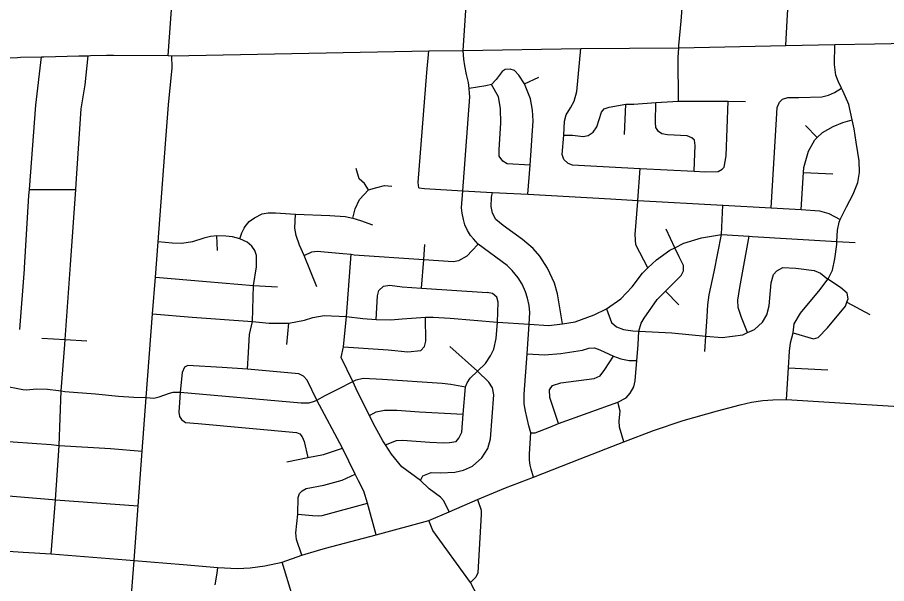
# Model space of a CAD drawing. Extents: x 1755200 to 1902939, y 644115 to 788070.
# Drawn here: x 1874924 to 1882928, y 707300 to 712511 of the extents above; entities that cross this region are included whole.
import ezdxf

# ---------------------------------------------------------------- set-up
doc = ezdxf.new("R2010")
doc.units = 0
doc.layers.add('GM_X_City_Street', color=7, linetype='Continuous')
doc.layers.add('GM_X_US_Route', color=7, linetype='Continuous')

msp = doc.modelspace()

# ---------------------------------------------------------------- linework, layer by layer
at = {"layer": 'GM_X_City_Street'}
for points in [[(1879029, 712206.7), (1879107.1, 713403.8), (1879113.2, 713534.9), (1879141.8, 714032.3), (1879169.6, 714501), (1879197.4, 714941.1), (1879221.7, 715369.1), (1879231.2, 715521.9), (1879244.3, 715751), (1879260.8, 716052.2), (1879278.1, 716317), (1879300.7, 716623.4), (1879300.7, 716672), (1879293.7, 716715.4), (1879285.1, 716745), (1879275.5, 716771), (1879258.2, 716803.1), (1879235.6, 716834.4), (1879213, 716859.5), (1879121.1, 716971.3), (1879037.6, 717065.2)], [(1881998.9, 712251.2), (1882012.5, 712480.8), (1882026.8, 712741.1), (1882036.3, 712889.3), (1882029.8, 712951.6), (1882016.7, 712988), (1881962.5, 713055.5)], [(1881012.6, 711739.8), (1881008.3, 712140.9), (1881013.7, 712231), (1881014.9, 712251), (1881036.3, 712477.1), (1881074, 712965.4)], [(1876313.9, 712159.7), (1876351, 712711.6), (1876356.4, 712791.7)], [(1879955.9, 711203.8), (1879939.6, 711249), (1879955.9, 711426.3), (1879963.1, 711554.7), (1879977.6, 711614.4), (1880017.4, 711677.7), (1880050, 711739.2), (1880075.3, 711829.7), (1880111.5, 712225.8)], [(1882005.5, 708992.8), (1882023.6, 709286.8), (1882033.4, 709437.9), (1882043.3, 709515.1), (1882067.9, 709607), (1882076.1, 709691.1), (1882133.8, 709788.2), (1882315.5, 710007.3), (1882387.4, 710102.4), (1882393.2, 710110), (1882428.5, 710183.5), (1882450.4, 710287.3), (1882468.8, 710419.2), (1882470.2, 710448.1), (1882475.3, 710553.4), (1882490.6, 710627.3), (1882501.4, 710650.1), (1882557.1, 710768.3), (1882621.1, 710883.4), (1882663, 710992.8), (1882678.7, 711084.7), (1882674.7, 711191), (1882662.1, 711267.4), (1882647.9, 711363.9), (1882628.2, 711484.5), (1882610.1, 711569.1), (1882580.5, 711707.9), (1882549.9, 711780.6), (1882524.9, 711835.2), (1882512.6, 711860), (1882480.7, 711924.2), (1882459.7, 711978.7), (1882447.6, 712077.2), (1882450.5, 712260.4)], [(1874989.5, 710195.9), (1874990.2, 710205.1), (1875031, 710870.3), (1875035.2, 710926), (1875093.4, 711701.6), (1875146.8, 712146.7)], [(1875274, 708070.5), (1875309.2, 708571), (1875327.7, 709073.2), (1875360.8, 709499.6), (1875364.1, 709546.3), (1875414.2, 710232.8), (1875461.4, 710927.9), (1875468.3, 711028.2), (1875510.8, 711669.2), (1875549.4, 711889.4), (1875577.1, 712158.6)], [(1875999, 707512.6), (1876034.9, 708014), (1876073.8, 708518.4), (1876109.2, 709012), (1876168.6, 709781.4), (1876196.2, 710118.6), (1876219.5, 710443.8), (1876289.3, 711347.6), (1876316.4, 711706.5), (1876348.6, 712046.8), (1876346.1, 712157.6)], [(1878619.2, 710941.5), (1878615.6, 710992.2), (1878693.4, 712003.3), (1878711.4, 712202.3)], [(1879676.6, 708280.5), (1879655.8, 708351.7), (1879645.3, 708390.8), (1879638.4, 708435.1), (1879640.1, 708493.2), (1879651.4, 708685.9), (1879634.9, 708752.8), (1879602.8, 708888.2), (1879590.6, 708953.3), (1879588.9, 709042.7), (1879617.5, 709415.1), (1879637.5, 709685.9), (1879642.7, 709795.3), (1879636.6, 709859.5), (1879621.9, 709928.1), (1879603.7, 709985.4), (1879572.4, 710054.8), (1879535.9, 710113.9), (1879480.4, 710182.5), (1879432.7, 710227.6), (1879167, 710423.8), (1879124.5, 710471.5), (1879096.7, 710502.8), (1879067.2, 710548.8), (1879045.5, 710600.4), (1879030.8, 710650.4), (1879018.6, 710708.5), (1879014.3, 710758), (1879024.7, 710914.2), (1879075, 711573.1), (1879089.8, 711780.5), (1879088.5, 711814), (1879085.4, 711857.8), (1879077.6, 711912.5), (1879060.3, 711985.4), (1879043.7, 712066.1), (1879034.2, 712126), (1879029, 712206.7)], [(1879624.8, 710882.4), (1879644.8, 711149.5), (1879673.7, 711560.2), (1879666.5, 711657.8), (1879650.2, 711762.7), (1879592.3, 711898.4), (1879539.9, 711979.8), (1879501.9, 712023.2), (1879462.1, 712035.9), (1879416.9, 712030.4), (1879387.9, 712014.2), (1879333.7, 711940), (1879288.4, 711893), (1879236, 711880.3), (1879085.4, 711857.8)], [(1879592.3, 711898.4), (1879726.2, 711961.7)], [(1879644.8, 711149.5), (1879433.2, 711164), (1879395.2, 711187.5), (1879359, 711234.6), (1879359, 711294.2), (1879375.3, 711538.4), (1879373.5, 711672.3), (1879353.6, 711779), (1879288.4, 711893)], [(1881864.4, 710758.4), (1881913.3, 711574.3), (1881919.3, 711682.4), (1881942.2, 711732), (1881968.6, 711759.6), (1882016.8, 711772.7), (1882120.6, 711772.8), (1882332.3, 711780.8), (1882392.5, 711795.6), (1882448.8, 711820.6), (1882512.6, 711860)], [(1879955.9, 711426.3), (1880036.3, 711427.7), (1880135, 711415.4), (1880178.4, 711424.5), (1880225.4, 711453.4), (1880258, 711502.3), (1880301.4, 711637.9), (1880328.5, 711670.5), (1880371.9, 711685), (1880526.4, 711711.6), (1880600.5, 711713.5), (1880802.1, 711726.4), (1881012.6, 711739.8), (1881467.2, 711738.5), (1881628.9, 711738)], [(1880513.4, 711432.6), (1880526.4, 711711.6)], [(1881155.7, 711094.7), (1881157.5, 711179.8), (1881166.3, 711331.9), (1881159.2, 711382.2), (1881135.7, 711402.7), (1881090.1, 711419.6), (1880910.6, 711431), (1880858.9, 711440), (1880827.3, 711460.7), (1880804, 711497.2), (1880798.9, 711543.4), (1880802.1, 711726.4)], [(1881413.8, 711114.8), (1881432.1, 711132.5), (1881449.9, 711236.4), (1881467.2, 711738.5)], [(1882139.5, 710742.5), (1882161.6, 711084.3), (1882164.6, 711130.5), (1882207.3, 711280.1), (1882267.1, 711383.1), (1882289.1, 711405.1), (1882336.2, 711452), (1882435, 711506.2), (1882525.5, 711544.6), (1882610.1, 711569.1)], [(1882181.7, 711517), (1882289.1, 711405.1)], [(1879955.9, 711203.8), (1879992.1, 711169.4), (1880033.2, 711155.1), (1880659.3, 711119.1), (1881155.7, 711094.7), (1881255.6, 711089.8), (1881375.4, 711093.5), (1881413.8, 711114.8)], [(1878158.3, 710924.1), (1878120, 710981.6), (1878070.8, 711026.2), (1878044.5, 711120.9)], [(1880729.6, 710204.5), (1880618.4, 710418.4), (1880612.2, 710512.8), (1880635.8, 710817), (1880636.5, 710826.2), (1880659.3, 711119.1)], [(1882161.6, 711084.3), (1882430.9, 711071.3)], [(1878011.4, 710662.3), (1878034.9, 710749.6), (1878075.3, 710834.7), (1878158.3, 710924.1), (1878232.8, 710945.4), (1878305.2, 710964.6), (1878371.2, 710956.1)], [(1878619.2, 710941.5), (1878671.6, 710936.1), (1879024.7, 710914.2), (1879299.3, 710899.9), (1879624.8, 710882.4), (1880386.7, 710839.8), (1880636.5, 710826.2), (1881420.3, 710783.9), (1881864.4, 710758.4), (1882139.5, 710742.5), (1882310.9, 710730.9), (1882394.3, 710707.3), (1882501.4, 710650.1)], [(1875035.2, 710926), (1875461.4, 710927.9)], [(1879943.3, 709691.6), (1879898, 709966.6), (1879869.1, 710064.2), (1879805.8, 710203.5), (1879735.2, 710313.9), (1879673.7, 710382.6), (1879576.1, 710465.8), (1879397, 710596.1), (1879330, 710652.1), (1879299.3, 710708.2), (1879286.6, 710769.7), (1879288.4, 710856.5), (1879299.3, 710899.9)], [(1881255, 709436.2), (1881263.7, 709577.3), (1881274.9, 709758.5), (1881280.9, 709866.6), (1881292.5, 709956.6), (1881340.4, 710168.2), (1881406.5, 710511.3), (1881406.6, 710511.6), (1881420.3, 710783.9)], [(1877012.5, 710570), (1877021.6, 710587.8), (1877058.8, 710631.5), (1877107.8, 710666.6), (1877179.1, 710703.8), (1877233.4, 710713.4), (1877300.4, 710713.4), (1877484.6, 710700.6), (1877801, 710686.6), (1877941.2, 710677.2), (1878011.4, 710662.3), (1878083.8, 710641), (1878194.5, 710600.6)], [(1877680.4, 710031.1), (1877563.3, 710319.6), (1877520.8, 710413.2), (1877492, 710504.8), (1877479.3, 710570.8), (1877484.6, 710700.6)], [(1876973.7, 710473.9), (1876990.7, 710527.1), (1877012.5, 710570)], [(1880977.4, 710391), (1880896.5, 710561.4)], [(1877124.8, 710263.2), (1877124.8, 710318.5), (1877112, 710365.3), (1877083.3, 710406.8), (1877038.6, 710440.9), (1876973.7, 710473.9), (1876905.6, 710489.9), (1876843.8, 710498.4), (1876759.7, 710500.5), (1876702.3, 710495.2), (1876641.6, 710479.2), (1876536.2, 710446.2), (1876438.3, 710430.3), (1876349.9, 710433.2), (1876219.5, 710443.8)], [(1876767.2, 710364.3), (1876759.7, 710500.5)], [(1877265.2, 709696.2), (1877423.9, 709695.9), (1877568.7, 709723.5), (1877645.9, 709747.5), (1877750.1, 709767.6), (1877954, 709757.6), (1878105.1, 709738.4), (1878226.4, 709729.9), (1878362.1, 709725.8), (1878468.1, 709737.9), (1878680.7, 709751.3), (1878753, 709751.3), (1878909.3, 709741.5), (1879344.5, 709704.3), (1879637.5, 709685.9), (1879816.6, 709675.4), (1879943.3, 709691.6), (1880060.8, 709709.7), (1880236.3, 709774.8), (1880348.4, 709829.1), (1880480.5, 709921.3), (1880583.6, 710031.7), (1880679.5, 710156.7), (1880729.6, 710204.5), (1880809.5, 710280.5), (1880930.9, 710368.4), (1880977.4, 710391), (1881061.8, 710432), (1881222.5, 710483.1), (1881406.5, 710511.3), (1881408.6, 710511.6), (1881662.4, 710496.1), (1881693.7, 710494.1), (1882470.2, 710448.1), (1882638.8, 710438)], [(1881647.4, 709609.5), (1881592.1, 709748.4), (1881559.9, 709841.3), (1881557.2, 709909.5), (1881577.2, 710025.4), (1881662.4, 710496.1)], [(1877921.1, 710338.6), (1877996.5, 710332.3), (1878025.9, 710325.6), (1878666.2, 710281.3), (1878935.7, 710263.2), (1878988.2, 710274.1), (1879064.6, 710317), (1879108.9, 710361.3), (1879167, 710423.8)], [(1878644.5, 710019), (1878666.2, 710281.3), (1878675.2, 710420.6)], [(1879651.4, 708685.9), (1879690.2, 708688.3), (1879826.9, 708739.8), (1879906.5, 708772.2), (1880452.7, 708969.8), (1880528.3, 709010.9), (1880566.1, 709051.9), (1880598.9, 709109.4), (1880613.7, 709166.9), (1880626.8, 709354.1), (1880641.4, 709498.1), (1880646.8, 709623.9), (1880668.6, 709695.2), (1880695.7, 709744.1), (1880814.7, 709915.6), (1880891.9, 709992.3), (1881036.4, 710135.9), (1881057.1, 710179.6), (1881058, 710227.6), (1881017.6, 710306.6), (1880977.4, 710391)], [(1877563.3, 710319.6), (1877635.7, 710352.6), (1877685.7, 710357.9), (1877885.8, 710341.5), (1877921.1, 710338.6)], [(1878900.4, 707961.4), (1878851.2, 708061.4), (1878818.8, 708095.2), (1878716, 708172.6), (1878635.8, 708248.6), (1878464.8, 708374.9), (1878369.2, 708491), (1878314.6, 708576), (1878289.6, 708614.8), (1878200.8, 708776.8), (1878166.4, 708845.8), (1878060.3, 709058.1), (1878011.4, 709159.1), (1877904.6, 709379.8), (1877927.9, 709479.6), (1877954, 709757.6), (1877996.5, 710332.3)], [(1877053.1, 709429), (1877062.2, 709592.3), (1877087.6, 709712.9), (1877098.3, 710044.2), (1877124.8, 710215.3), (1877124.8, 710263.2)], [(1874946.5, 709638.2), (1874989.4, 710194), (1874989.5, 710195.9)], [(1880348.4, 709829.1), (1880395.6, 709703.1), (1880440.8, 709664.2), (1880504.2, 709636.9), (1880589.8, 709627.3), (1880646.8, 709623.9), (1880950.7, 709606.4), (1881263.7, 709577.3), (1881413, 709563.5), (1881603.1, 709589.9), (1881647.4, 709609.5), (1881711.8, 709638), (1881785, 709706.7), (1881826.1, 709774.1), (1881845.6, 709855.9), (1881865.5, 710068), (1881884.9, 710145.8), (1881915.4, 710179.3), (1881971.9, 710208.2), (1882091.5, 710204), (1882260.8, 710180.7), (1882318.2, 710155.5), (1882387.4, 710102.4)], [(1876196.2, 710118.6), (1876666, 710080.9), (1877098.3, 710044.2)], [(1882067.9, 709607), (1882253.1, 709551.5), (1882297.3, 709564.7), (1882382.8, 709655.2), (1882550.2, 709854.5), (1882562.4, 709889.1), (1882573.3, 709920.2), (1882564.3, 709972.5), (1882503.4, 710025.7), (1882387.4, 710102.4)], [(1877098.3, 710044.2), (1877319.8, 710030.4)], [(1878226.4, 709729.9), (1878239.2, 709949.2), (1878252, 709998.1), (1878296.7, 710038.6), (1878354.2, 710045), (1878467.5, 710032.5), (1878644.5, 710019), (1879250.5, 709979.2)], [(1878314.6, 708576), (1878413.4, 708616.4), (1878469.3, 708619.4), (1878720.5, 708600.6), (1878848.1, 708594.1), (1878902.1, 708599.1), (1878964.8, 708606.9), (1878989.5, 708638.1), (1879015.8, 708692.3), (1879028.9, 708858.2), (1879049.7, 709111), (1879066, 709149), (1879093.1, 709190.6), (1879161.8, 709253.9), (1879234.2, 709324.4), (1879281.2, 709395), (1879312, 709456.5), (1879331.9, 709554.2), (1879344.5, 709704.3), (1879351.8, 709888.8), (1879337.3, 709935.8), (1879299.3, 709970.2), (1879250.5, 709979.2)], [(1880891.9, 709992.3), (1881013.4, 709865.7)], [(1882562.4, 709889.1), (1882772.3, 709776.1)], [(1876168.6, 709781.4), (1876534.2, 709750.7), (1877087.6, 709712.9), (1877242.8, 709696.2), (1877265.2, 709696.2)], [(1877927.9, 709479.6), (1878337, 709449.7), (1878518.4, 709434.2), (1878639.1, 709445.6), (1878671.6, 709481.8), (1878686.1, 709530.6), (1878680.7, 709751.3)], [(1877403.8, 709499.6), (1877423.9, 709695.9)], [(1875149.5, 709559.9), (1875364.1, 709546.3), (1875564.9, 709533.6)], [(1877044.3, 709271.9), (1877052.9, 709426.9), (1877053.1, 709429)], [(1879161.8, 709253.9), (1878906.4, 709481)], [(1879617.5, 709415.1), (1879778.7, 709405.8), (1879928.9, 709418.2), (1880127.6, 709449.4), (1880185.1, 709465.8), (1880237.6, 709469.1), (1880286.9, 709452.6), (1880411.7, 709391.9), (1880479, 709367.2), (1880556.2, 709354.1), (1880626.8, 709354.1)], [(1879906.5, 708772.2), (1879825.9, 709012.4), (1879823.2, 709082.6), (1879849.9, 709122.2), (1879928.2, 709146.8), (1880236.4, 709187), (1880288.7, 709212.1), (1880331.7, 709269.4), (1880411.7, 709391.9)], [(1878226.8, 707748.7), (1878147.3, 708039.4), (1878115, 708150), (1878065.3, 708245.6), (1878035.5, 708307.7), (1877916.3, 708546.2), (1877681.8, 708989.3), (1877593.3, 709171.3), (1877560.1, 709208), (1877514.6, 709230.9), (1877044.3, 709271.9), (1876811, 709288.4), (1876494, 709306.5), (1876463.8, 709291), (1876441, 709243.3), (1876423.6, 709061.3)], [(1882023.6, 709286.8), (1882387.6, 709266.3)], [(1876114.4, 709011.6), (1876180, 709007.2), (1876231.2, 709018.8), (1876323.6, 709051.1), (1876357.8, 709062.5), (1876423.6, 709061.3), (1877537.6, 708963.9), (1877609.4, 708962.5), (1877659.6, 708977.6), (1877681.8, 708989.3), (1877758.4, 709029.8), (1877881.3, 709093.6), (1878011.4, 709159.1), (1878042.5, 709174.7), (1878108.6, 709189.5), (1878286.1, 709180.1), (1878836.2, 709145.4), (1878914, 709136.3), (1879049.7, 709111)], [(1878635.8, 708248.6), (1878658.9, 708291), (1878735.4, 708323.6), (1878819.1, 708318), (1878952.9, 708325.5), (1879032.2, 708342.5), (1879115.9, 708381.9), (1879201.3, 708455.8), (1879257.2, 708542.8), (1879281.8, 708633.2), (1879309.7, 709035.5), (1879299.3, 709102), (1879264.9, 709154.4), (1879161.8, 709253.9)], [(1874787.3, 709122.6), (1874974.8, 709086.6), (1875004.8, 709084.3), (1875104.8, 709093.3), (1875200.7, 709090.2), (1875301.7, 709076.7), (1875320.2, 709074.2)], [(1875320.2, 709074.2), (1875327.7, 709073.2), (1875362.3, 709068.5), (1875643.9, 709045.6), (1875855.8, 709025.5)], [(1875855.8, 709025.5), (1875996.2, 709016.8), (1876109.2, 709012), (1876114.4, 709011.6)], [(1876423.6, 709061.3), (1876417.8, 708965.2), (1876410.2, 708877.1), (1876417.5, 708836.9), (1876434.9, 708808.5), (1876472.4, 708783.7), (1876589.9, 708773.5), (1877494.6, 708690.1), (1877524.3, 708677.5), (1877547.7, 708649), (1877564.9, 708608.6), (1877598.2, 708461.6)], [(1879676.6, 708280.5), (1880106.2, 708449.2), (1880506.9, 708605.2), (1880781.2, 708708.7), (1881053, 708800.7), (1881369.9, 708888.5), (1881579.3, 708944.4), (1881683.6, 708969), (1881787.9, 708986.2), (1881880.7, 708992), (1882005.5, 708992.8), (1883481.9, 708902.5), (1883643.8, 708891.2)], [(1880506.9, 708605.2), (1880469.2, 708738.3), (1880464.2, 708799), (1880474.1, 708886.1), (1880452.7, 708969.8)], [(1878166.4, 708845.8), (1878226.7, 708880.6), (1878304.8, 708895.1), (1878418.6, 708896.9), (1878627.9, 708880.9), (1879028.9, 708858.2)], [(1874358.8, 708641.9), (1875233.9, 708579.4), (1875234.9, 708579.3)], [(1875234.9, 708579.3), (1875309.2, 708571), (1875782.6, 708542.9)], [(1875782.6, 708542.9), (1876073.8, 708518.4)], [(1877403.8, 708419.2), (1877598.2, 708461.6), (1877742.3, 708486.9), (1877916.3, 708546.2)], [(1877543.6, 707561.2), (1877492.7, 707704.1), (1877487.7, 707767.4), (1877505.1, 707940.1), (1877510.1, 708092.8), (1877521.2, 708127.6), (1877547.3, 708154.9), (1877584.6, 708173.6), (1877747.1, 708206.2), (1877915.7, 708253.1), (1878035.5, 708307.7)], [(1877688.7, 707605.1), (1877761, 707627), (1878226.8, 707748.7), (1878711.8, 707881.2), (1878900.4, 707961.4), (1879159.5, 708072.6), (1879419.9, 708181), (1879676.6, 708280.5)], [(1874358.2, 708146.5), (1875248.6, 708072.6)], [(1875236.2, 707572.3), (1875274, 708070.5)], [(1875248.6, 708072.6), (1875274, 708070.5), (1876034.9, 708014)], [(1879159.5, 708072.6), (1879194.7, 707975.5), (1879194.7, 707936.1), (1879162.3, 707398.3), (1879145.4, 707358.9), (1879096.1, 707309.6)], [(1877505.1, 707940.1), (1877643, 707926.4), (1877695.2, 707922.7), (1877731.2, 707926.4), (1878147.3, 708039.4)], [(1872115.6, 707915.5), (1872461.6, 707915.5), (1872592.4, 707911.5), (1872725.2, 707899.4), (1872920.3, 707873.3), (1873081.3, 707835.1), (1873469.5, 707740.5), (1873630.5, 707710.3), (1873835.7, 707682.1), (1873946.3, 707670.1), (1874334.1, 707632), (1874976.4, 707587.8), (1875236.2, 707572.3), (1875926, 707518.3)], [(1879596.4, 705130.1), (1879644.8, 705804.7), (1879653.8, 705858.7), (1879688.8, 705916.1), (1879784.2, 706108.7), (1879797.7, 706194.7), (1879785.5, 706289.1), (1879733.5, 706392.4), (1879481.8, 706703.8), (1879428.1, 706773.7), (1879267.4, 706982.5), (1879096.1, 707309.6), (1878749.8, 707786.9), (1878711.8, 707881.2)], [(1876450.2, 707475.1), (1876770.6, 707448.5), (1876949.7, 707437.5), (1877069.1, 707444.1), (1877201.8, 707464), (1877361, 707497.1), (1877543.6, 707561.2), (1877688.7, 707605.1)], [(1875849, 705567.6), (1875898.4, 706192), (1875949.5, 706884.2), (1875999, 707512.6)], [(1875926, 707518.3), (1875999, 707512.6), (1876450.2, 707475.1)], [(1876762.5, 707395.5), (1876770.6, 707448.5)], [(1877515.7, 706906.8), (1877504.7, 707010.7), (1877456, 707185.4), (1877361, 707497.1)], [(1876746.1, 707289.5), (1876762.5, 707395.5)]]:
    msp.add_lwpolyline(points, dxfattribs=at)
at = {"layer": 'GM_X_US_Route'}
for points in [[(1875810.4, 712162.2), (1876313.9, 712159.7), (1876346.1, 712157.6), (1878711.4, 712202.3), (1879029, 712206.7), (1880111.5, 712225.8), (1881007.6, 712230.9), (1881013.7, 712231), (1881998.9, 712251.2), (1882450.5, 712260.4), (1882816.7, 712267.9), (1883124.5, 712274.1), (1883164, 712275.9)], [(1873935.6, 712125.8), (1874926.5, 712143.1), (1874953.4, 712143.5)], [(1874953.4, 712143.5), (1875146.8, 712146.7), (1875167.7, 712147.3)], [(1875167.7, 712147.3), (1875381.9, 712153.2)], [(1875381.9, 712153.2), (1875489, 712156.2)], [(1875489, 712156.2), (1875577.1, 712158.6), (1875596.1, 712159)], [(1875596.1, 712159), (1875744, 712162.5), (1875810.4, 712162.2)]]:
    msp.add_lwpolyline(points, dxfattribs=at)

doc.saveas('drawing.dxf')
